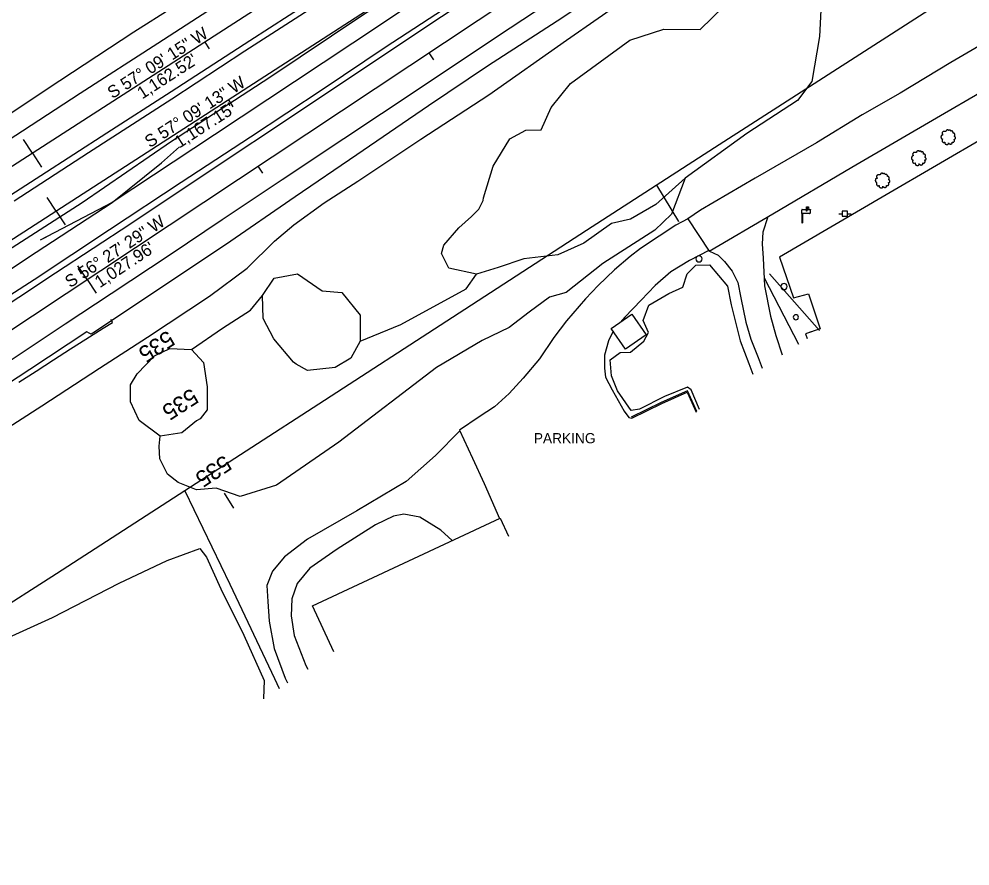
# Model space of a CAD drawing. Extents: x 1901471 to 1963503, y 756461 to 799997.
# Drawn here: x 1927147.7 to 1927611.3, y 771422.8 to 771835.6 of the extents above; entities that cross this region are included whole.
import ezdxf

# ---------------------------------------------------------------- set-up
doc = ezdxf.new("R2010")
doc.units = 0
for name, color, linetype in [('Default', 7, 'Continuous'), ('RD_DTM_BkLn1', 7, 'Continuous'), ('RD_EX_Bldg', 7, 'Continuous'), ('RD_EX_BldgApp', 7, 'Continuous'), ('RD_EX_Conc', 7, 'Continuous'), ('RD_EX_Driveway', 7, 'Continuous'), ('RD_EX_Fence_Other', 7, 'Continuous'), ('RD_EX_H2O', 7, 'Continuous'), ('RD_EX_Misc', 7, 'Continuous'), ('RD_EX_Road', 7, 'Continuous'), ('RD_EX_UT', 7, 'Continuous'), ('RD_EX_VEG', 7, 'Continuous'), ('RD_HC_Cl', 7, 'Continuous'), ('RD_HC_Data', 7, 'Continuous'), ('RD_HC_Data_Tic', 7, 'Continuous'), ('RD_HC_TX_Sta50', 7, 'Continuous')]:
    doc.layers.add(name, color=color, linetype=linetype)

# ---------------------------------------------------------------- blocks, each defined once
blk = doc.blocks.new('POST')
at = {"layer": 'Default'}
for start, end in [(90, 270), (270, 90)]:
    blk.add_arc((0, 0), 0.127, start, end, dxfattribs=at)
blk = doc.blocks.new('PP')
at = {"layer": 'RD_EX_UT'}
for p, q in [((2.49, 2.51), (-2.51, 2.51)), ((-2.51, 2.51), (-2.51, -2.49)), ((2.49, -2.49), (2.49, 2.51)), ((-5.94, -0.05), (-2.47, -0.05)), ((-2.51, -2.49), (2.49, -2.49)), ((2.42, -0.05), (6.06, -0.05))]:
    blk.add_line(p, q, dxfattribs=at)
blk = doc.blocks.new('MAIL')
at = {"layer": 'RD_EX_BldgApp'}
for p, q in [((-4.97, 0), (-4.97, 3.5)), ((-4.97, 0), (-4.97, -8.82)), ((2.59, 0), (-4.97, 0)), ((-4.47, 4), (2.59, 4)), ((-4.14, 0), (-4.14, -8.82)), ((-0.33, 6.48), (1.72, 6.48)), ((-0.33, 2.29), (-0.33, 6.48)), ((0.05, 2.29), (-0.33, 2.29)), ((1.72, 5.13), (0.05, 5.13)), ((0.05, 5.13), (0.05, 2.29)), ((1.72, 6.48), (1.72, 5.13)), ((3.09, 3.5), (3.09, 4)), ((3.09, 4), (3.59, 4)), ((3.09, 3.5), (3.09, 0.5)), ((3.59, 4), (3.59, 3.75)), ((-4.97, -8.82), (-4.14, -8.82))]:
    blk.add_line(p, q, dxfattribs=at)
for centre, start, end in [((-4.47, 3.5), 90, 180), ((2.59, 3.5), 0, 90), ((2.59, 0.5), 270, 0)]:
    blk.add_arc(centre, 0.5, start, end, dxfattribs=at)
blk = doc.blocks.new('T2')
at = {"layer": 'RD_EX_VEG'}
for points in [[(0.05, 7.21), (-0.25, 7.24), (-0.57, 7.14), (-0.82, 7.04), (-1.05, 6.96), (-1.27, 6.86), (-1.57, 6.69), (-1.8, 6.49), (-1.92, 6.24), (-1.97, 6.01), (-2.02, 5.74), (-2.02, 5.56), (-2.15, 5.54), (-2.3, 5.56), (-2.55, 5.64), (-2.8, 5.64), (-3.05, 5.64), (-3.4, 5.61), (-3.75, 5.61), (-4.02, 5.56), (-4.35, 5.51), (-4.72, 5.39), (-5.07, 5.26), (-5.37, 5.01), (-5.62, 4.54), (-5.75, 4.19), (-5.9, 3.94), (-5.75, 3.49), (-5.57, 3.14), (-5.55, 2.94), (-5.47, 2.52), (-5.37, 2.29), (-5.25, 2.09), (-5.32, 2.07), (-5.7, 2.02), (-6, 1.92), (-6.42, 1.69), (-6.64, 1.47), (-6.74, 1.14), (-6.77, 0.79), (-6.87, 0.59), (-6.94, 0.32), (-6.97, 0.24), (-7.02, -0.08), (-6.92, -0.53), (-6.89, -0.88), (-6.77, -1.11), (-6.62, -1.28), (-6.44, -1.53), (-6.05, -1.76), (-5.72, -1.86), (-5.52, -1.88), (-5.7, -2.38), (-5.75, -2.73), (-5.87, -3.13), (-5.87, -3.21), (-5.92, -3.68), (-5.77, -4.01), (-5.7, -4.38), (-5.52, -4.61), (-5.25, -4.91), (-4.92, -5.13), (-4.42, -5.26), (-4.02, -5.23), (-3.45, -5.06), (-3.2, -4.98), (-3.22, -5.16), (-3.2, -5.53), (-3.2, -5.96), (-3.05, -6.28), (-2.95, -6.56), (-2.8, -6.81), (-2.47, -7.03), (-2.07, -7.11), (-1.65, -7.26), (-1.2, -7.33), (-0.7, -7.36), (-0.1, -7.21), (0.18, -7.08), (0.28, -6.91), (0.48, -6.53), (0.43, -6.31), (0.45, -5.71), (0.55, -5.88), (0.73, -6.23), (1.23, -6.53), (1.63, -6.71), (2.1, -6.86), (2.4, -6.93), (2.88, -6.86), (3.25, -6.78), (3.63, -6.66), (3.93, -6.38), (4.1, -6.11), (4.15, -5.83), (4.23, -5.46), (4.28, -5.28)], [(4.28, -5.28), (4.2, -5.11), (4.15, -4.86), (4.23, -4.88), (4.4, -4.93), (4.68, -5.06), (4.9, -5.13), (5.23, -5.11), (5.5, -5.01), (5.95, -4.73), (6.22, -4.26), (6.5, -3.86), (6.57, -3.53), (6.52, -3.31), (6.5, -2.81), (6.3, -2.56), (6.25, -2.43), (6.15, -2.03), (6.22, -1.98), (6.5, -1.93), (6.87, -1.81), (7.15, -1.68), (7.37, -1.51), (7.45, -1.28), (7.42, -0.88), (7.47, -0.48), (7.4, -0.33), (7.3, -0.18), (7.22, 0.02), (7.07, 0.17), (6.97, 0.32), (6.87, 0.42), (6.75, 0.57), (6.57, 0.69), (6.42, 0.74), (6.37, 0.89), (6.52, 1.09), (6.57, 1.19), (6.6, 1.42), (6.82, 1.77), (6.87, 2.17), (6.82, 2.59), (6.77, 2.87), (6.62, 3.14), (6.42, 3.39), (6.3, 3.56), (6.12, 3.69), (5.8, 3.81), (5.55, 3.86), (5.2, 3.86), (5, 3.91), (5.03, 3.96), (5.03, 4.11), (5.03, 4.39), (4.95, 4.84), (4.8, 5.34), (4.8, 5.36), (4.7, 5.61), (4.48, 5.81), (4.3, 5.91), (4.1, 6.04), (3.85, 6.06), (3.55, 6.06), (3.28, 6.01), (3.08, 5.91), (2.9, 5.79), (2.83, 5.94), (2.73, 6.24), (2.68, 6.39), (2.53, 6.56), (2.3, 6.76), (1.85, 6.89), (1.23, 6.81), (0.93, 6.61), (0.78, 6.44), (0.73, 6.56), (0.53, 6.76), (0.43, 6.94), (0.25, 7.06), (0.1, 7.16), (0, 7.21)]]:
    blk.add_spline(points, degree=3, dxfattribs=at)
blk = doc.blocks.new('SIGNPOST')
at = {"layer": 'Default'}
for start, end in [(90, 270), (270, 90)]:
    blk.add_arc((0, 0), 0.127, start, end, dxfattribs=at)

msp = doc.modelspace()

# ---------------------------------------------------------------- linework, layer by layer
at = {"layer": 'RD_DTM_BkLn1'}
for points in [[(1927180.26, 771679.58), (1927188.75, 771684.86), (1927193.28, 771687.69), (1927192.64, 771689.11)], [(1927147.67, 771658.63), (1927156.08, 771664.04), (1927164.49, 771669.45), (1927172.9, 771674.86), (1927180.26, 771679.58)]]:
    msp.add_lwpolyline(points, dxfattribs=at)
at = {"layer": 'RD_EX_Bldg'}
for points in [[(1927513.57, 771711.44), (1927537.89, 771683.85)], [(1927510.91, 771709.43), (1927527.67, 771677.08)], [(1927247.81, 771604.46), (1927252.23, 771597.13)], [(1927301.21, 771527.13), (1927290.73, 771549.63), (1927382.24, 771592.25), (1927386.29, 771583.56)]]:
    msp.add_lwpolyline(points, dxfattribs=at)
msp.add_lwpolyline([(1927443.42, 771674.74), (1927436.44, 771684.78), (1927446.52, 771691.78), (1927453.49, 771681.74)], close=True, dxfattribs=at)
at = {"layer": 'RD_EX_Conc'}
msp.add_lwpolyline([(1927478.17, 771644.34), (1927473.63, 771654.37), (1927460.79, 771648.68), (1927446.21, 771641.59)], dxfattribs=at)
at = {"layer": 'RD_EX_Driveway'}
for points in [[(1927512.71, 771739.17), (1927510.31, 771731.65), (1927509.93, 771725.99), (1927510.45, 771718.99), (1927511.11, 771705.52), (1927513.97, 771690.77), (1927516.71, 771681.35), (1927519.76, 771671.85)], [(1927484.37, 771722.51), (1927488.48, 771720.49), (1927491.63, 771717.46), (1927495.31, 771712.65), (1927498.2, 771707.17), (1927499.66, 771699.72), (1927502.07, 771687.78), (1927504.52, 771679.6), (1927507.98, 771670.58), (1927510.02, 771665.41)]]:
    msp.add_lwpolyline(points, dxfattribs=at)
at = {"layer": 'RD_EX_Fence_Other'}
for points in [[(1928044.45, 772295.99), (1928012.14, 772276.14), (1927976.55, 772255.25), (1927942.93, 772234.97), (1927904.44, 772211.24), (1927860.79, 772184), (1927819.19, 772158.23), (1927779.32, 772132.86), (1927734.82, 772104.62), (1927691.68, 772076.4), (1927643.49, 772044.02), (1927625.68, 772031.98), (1927589.77, 772008.73), (1927546.28, 771980.95), (1927496.16, 771947.6), (1927452.51, 771918.77), (1927408.3, 771889.28), (1927363.99, 771859.73), (1927324.38, 771833.09), (1927282.02, 771804.91), (1927242.96, 771779.23), (1927193.2, 771746.24), (1927217.15, 771765.53), (1927225.9, 771773.24)], [(1928053.03, 772134.41), (1927953.68, 772074.71), (1927867.7, 772019.86), (1927787.61, 771967.65), (1927724.95, 771925.8), (1927664.08, 771886.9), (1927577.54, 771831.2), (1927486.71, 771772.85), (1927424.32, 771732.49), (1927359.11, 771690.15), (1927293.82, 771647.85), (1927228.56, 771605.61), (1927250.43, 771560.14), (1927272.23, 771514.18), (1927274.49, 771509.33)], [(1927704.3, 771792.44), (1927693.34, 771822.82), (1927673.82, 771809.23), (1927664.57, 771776.42), (1927647.95, 771767.24), (1927619.56, 771778.5), (1927570.46, 771749.92), (1927518.43, 771719.56), (1927525.28, 771699.72), (1927532.54, 771701.67), (1927538.31, 771684.61), (1927531.06, 771682.24), (1927531.88, 771679.87)], [(1927458.45, 771754.57), (1927469.24, 771736.99)], [(1926182.3, 771080.62), (1926247.6, 771123.86), (1926313.93, 771167.94), (1926371.02, 771205.25), (1926416.83, 771235.47), (1926477.89, 771275.65), (1926522.02, 771304.72), (1926569.04, 771335.92), (1926611.21, 771363.72), (1926647.32, 771388), (1926687.51, 771414.32), (1926735.3, 771446.06), (1926785.74, 771479.26), (1926833.51, 771511.22), (1926898.65, 771554.27), (1926938.55, 771580.97), (1926986.82, 771611.93), (1927022.76, 771635.27), (1927060.7, 771659.72), (1927104.19, 771687.49), (1927151.86, 771719.24), (1927193.2, 771746.24), (1927158.07, 771727.8)], [(1927468.92, 771737.52), (1927469.24, 771736.99)], [(1927468.92, 771737.52), (1927469.24, 771736.99)], [(1927160.93, 771729.3), (1927158.07, 771727.8)], [(1927160.93, 771729.3), (1927158.07, 771727.8)], [(1927533.81, 771683.14), (1927531.06, 771682.24), (1927531.88, 771679.87)], [(1927533.81, 771683.14), (1927531.06, 771682.24), (1927531.88, 771679.87)], [(1927228.56, 771605.61), (1927165.98, 771565.13), (1927099.93, 771522.87), (1927038.81, 771482.69), (1927005.75, 771461), (1926949.23, 771424.25), (1926881.07, 771380.73), (1926888.61, 771368.43), (1926848.87, 771342.84), (1926802.71, 771313), (1926719.32, 771258.75), (1926644.18, 771208.93), (1926569.77, 771160.02), (1926501.11, 771115.2), (1926445.81, 771078.5), (1926373.01, 771031.13), (1926312.17, 770989.89), (1926284.96, 770971.08)]]:
    msp.add_lwpolyline(points, dxfattribs=at)
at = {"layer": 'RD_EX_H2O'}
for points in [[(1927610.85, 772029.78), (1927589.02, 772015.69), (1927519.52, 771970.85), (1927478.11, 771943.28), (1927441.79, 771918.96), (1927410.23, 771899.9), (1927360.93, 771867.16), (1927314.87, 771837.09), (1927269.98, 771807.1), (1927222.03, 771775.92), (1927178.55, 771746.03), (1927142.04, 771722.6)], [(1927137.2, 771633.31), (1927158.83, 771647.13), (1927186.98, 771665.36), (1927210.41, 771680.59), (1927240.65, 771700.5), (1927258.87, 771714.23), (1927272.24, 771727.4), (1927281.69, 771735.3), (1927296.54, 771745.96), (1927312.95, 771756.61), (1927343.53, 771777.01), (1927376.82, 771798.61), (1927414.57, 771825.37), (1927445.4, 771846.88), (1927466.66, 771860.74), (1927494.89, 771880.42), (1927526.22, 771902.16), (1927569.04, 771931.24), (1927614.76, 771962.24)]]:
    msp.add_lwpolyline(points, dxfattribs=at)
at = {"layer": 'RD_EX_Road'}
for points in [[(1927827.65, 772243.7), (1927784.88, 772216.91), (1927731.06, 772182.91), (1927686.64, 772154.74), (1927639.77, 772124.45), (1927597.89, 772096.83), (1927582.54, 772086.54), (1927565.14, 772074.77), (1927542.42, 772059.01), (1927501.06, 772030.34), (1927465.54, 772005.66), (1927435.44, 771983.49), (1927409.36, 771964.88), (1927383.71, 771947.85), (1927356.77, 771930.04), (1927336.48, 771916.35), (1927333.2, 771913.69), (1927331.91, 771911.82), (1927300.36, 771891.11), (1927278.5, 771877.58), (1927241.73, 771853.43), (1927203.71, 771829.17), (1927167.58, 771805.44), (1927132.53, 771782.19)], [(1927145.35, 771747.05), (1927181.66, 771770.5), (1927222.3, 771796.75), (1927257.78, 771820.06), (1927297.84, 771845.9), (1927342.47, 771874.79), (1927379.96, 771899.04), (1927419.59, 771924.56), (1927461.03, 771951.46), (1927496.43, 771974.5), (1927535.63, 771999.66), (1927577.16, 772026.01), (1927610.67, 772047.74), (1927638.97, 772066.25), (1927672.07, 772087.55), (1927709.02, 772111.37), (1927744.81, 772134.47), (1927779.29, 772156.46), (1927814.77, 772179.32), (1927852.54, 772202.68), (1927891.24, 772226.83)], [(1927627.98, 772110.36), (1927610.22, 772098.62), (1927595.16, 772087.93), (1927581.33, 772077.82), (1927565.64, 772066.32), (1927548.99, 772053.93), (1927503.42, 772020.66), (1927463.58, 771991.32), (1927437.55, 771972.22), (1927413.64, 771955.18), (1927383.78, 771934.07), (1927362.89, 771919.56), (1927354.2, 771913.66), (1927325.72, 771895.08), (1927294.69, 771875.05), (1927256.39, 771850.29), (1927215.33, 771823.68), (1927177.58, 771799.36), (1927149.35, 771780.93), (1927120.56, 771762.29)], [(1927125.73, 771738.37), (1927158.39, 771759.31), (1927190.54, 771780.1), (1927221.85, 771800.31), (1927260.18, 771825.09), (1927298.55, 771849.99), (1927340.86, 771877.23), (1927381.21, 771903.38), (1927426.12, 771932.54), (1927472.81, 771962.62), (1927524, 771995.65), (1927574.85, 772028.34), (1927592.4, 772039.74), (1927619.43, 772057.33)], [(1927123.94, 771688.69), (1927155.05, 771708.6), (1927191.83, 771732.95), (1927226.72, 771756.1), (1927260.49, 771778.1), (1927295.98, 771801.54), (1927326.16, 771821.82), (1927361.56, 771845.1), (1927394.68, 771867.5), (1927424.28, 771887.45), (1927455.44, 771908.17), (1927488.62, 771930.27), (1927515.47, 771948.07), (1927553.06, 771973.2), (1927590.69, 771998.45), (1927640.99, 772031.32)], [(1927129.55, 771688.23), (1927165.58, 771711.85), (1927202.16, 771735.95), (1927237.47, 771759.54), (1927286.41, 771791.96), (1927330.38, 771821.47), (1927376.91, 771852.44), (1927426.52, 771885.29), (1927477.29, 771919.19), (1927529.8, 771954.03), (1927592.99, 771995.85), (1927603.53, 772003.02), (1927626.93, 772018.16)], [(1927643.66, 772001.59), (1927603.72, 771975.05), (1927561.16, 771946.91), (1927514, 771915.58), (1927464.29, 771882.54), (1927422.18, 771854.39), (1927381.5, 771827.37), (1927342.78, 771801.65), (1927306.01, 771777.16), (1927276.01, 771757.27), (1927246.74, 771737.76), (1927221.43, 771720.72), (1927192.61, 771701.71), (1927170.27, 771686.84), (1927142.87, 771668.65)], [(1927643.29, 771991.1), (1927608.97, 771968.11), (1927562.61, 771937.77), (1927516.3, 771906.94), (1927476.4, 771879.68), (1927443.94, 771857.26), (1927410.1, 771834.56), (1927376.15, 771812.58), (1927347.41, 771793.32), (1927312.33, 771769.44), (1927282.38, 771749.01), (1927248.38, 771725.47), (1927217.8, 771705.21), (1927185, 771683.26), (1927182.94, 771681.93), (1927181.92, 771682.44), (1927180.84, 771683.18), (1927152.94, 771664.86), (1927101.09, 771630.75)], [(1927628.48, 771829.91), (1927601.91, 771814.41), (1927577.2, 771799.42), (1927558.68, 771788.88), (1927536.49, 771775.24), (1927506.59, 771758.06), (1927479.95, 771742.43), (1927473.78, 771738.23), (1927484.16, 771722.38), (1927515.14, 771740.6), (1927553.63, 771763.36), (1927596.86, 771788.62), (1927615.88, 771799.6)], [(1927473.78, 771738.23), (1927467.93, 771735.1), (1927459.7, 771729.71), (1927450.72, 771723.72), (1927445.66, 771719.88), (1927438.03, 771713.36), (1927430.1, 771705.73), (1927423.79, 771699.23), (1927414.59, 771688.5), (1927408.36, 771680.31), (1927401.39, 771669.96), (1927393.51, 771660.63), (1927386.62, 771653.15), (1927379.46, 771646.6), (1927372.01, 771641.76), (1927362.41, 771635.19), (1927368.84, 771621.51), (1927374.43, 771609.23), (1927381.97, 771592.13)], [(1927483.94, 771722.72), (1927474.61, 771717.89), (1927465.45, 771712.34), (1927457.81, 771705.68), (1927451.01, 771698.52), (1927443.04, 771690.35), (1927440.98, 771687.93)], [(1927437.4, 771683.41), (1927435.09, 771678.81), (1927433.08, 771671.84), (1927433.1, 771665.48), (1927433.54, 771661.07), (1927436.9, 771654.84), (1927442.74, 771644.55), (1927444.93, 771641.4), (1927446.43, 771641.14), (1927461, 771648.23), (1927473.38, 771653.71), (1927477.74, 771644.06)], [(1927362.55, 771634.88), (1927350.73, 771622.82), (1927336.5, 771610.18), (1927312.44, 771595.94), (1927288.37, 771582.13), (1927277.08, 771573.45), (1927271.36, 771566.5), (1927268.59, 771559.43), (1927269.04, 771551.65), (1927269.75, 771542.12), (1927272.16, 771528.83), (1927277.44, 771514.32), (1927278.54, 771512.03)], [(1927358.86, 771581.36), (1927353.28, 771586.4), (1927343.04, 771592.79), (1927335.35, 771594.22), (1927330.26, 771593.23), (1927321.46, 771589.08), (1927302.84, 771577.19), (1927289.53, 771568), (1927283.36, 771560.41), (1927280.75, 771552.93), (1927280.37, 771544.7), (1927281.86, 771535.16), (1927287.6, 771520.47), (1927288.49, 771518.66)], [(1927142.63, 771534.23), (1927164.09, 771543.85), (1927196.48, 771560.63), (1927219.94, 771571.63), (1927235.91, 771577.5), (1927239.14, 771573.39), (1927246.16, 771557.92), (1927257.25, 771535.24), (1927267.21, 771513.13), (1927266.97, 771504.39), (1927266.91, 771504.28)]]:
    msp.add_lwpolyline(points, dxfattribs=at)
at = {"layer": 'RD_EX_VEG'}
for points in [[(1927538.65, 771839.88), (1927537.95, 771827.11), (1927534.27, 771805.15), (1927527.15, 771795.92), (1927502.53, 771779.84), (1927472.39, 771758), (1927458.14, 771745.25), (1927445.75, 771738.03), (1927436.62, 771736.02), (1927423.03, 771726.3), (1927410.34, 771720.63), (1927393.83, 771718.76), (1927381.33, 771714.42), (1927370.67, 771711.26), (1927357.22, 771714.13), (1927353.71, 771721.26), (1927354.84, 771725.45), (1927362.19, 771733.79), (1927368.31, 771739.43), (1927371.82, 771742.89), (1927374.02, 771747.07), (1927374.21, 771748.41), (1927378.89, 771763.9), (1927386.91, 771777.17), (1927394.82, 771781.36), (1927402.29, 771781.61), (1927407.13, 771792.52), (1927416.57, 771804.1), (1927445.52, 771825.36), (1927462.06, 771830.72), (1927479.71, 771830.53), (1927491.41, 771841.82)], [(1927472.39, 771758), (1927465.82, 771740.43), (1927457.59, 771732.66), (1927432.25, 771716.48), (1927414.4, 771702.31), (1927406.29, 771700.07), (1927396.46, 771692.76), (1927386.62, 771685.26), (1927373.44, 771678.89), (1927351.17, 771665.73), (1927303.71, 771629.43), (1927273.25, 771608.48), (1927255.46, 771602.93), (1927243.79, 771606.93), (1927234.3, 771606.16), (1927225.37, 771609.74), (1927220.08, 771613.79), (1927216.36, 771621.22), (1927216.09, 771627.35), (1927216.53, 771632.26)], [(1927479.52, 771645.24), (1927475.3, 771654.89), (1927473.58, 771656.22), (1927462.36, 771651.7), (1927450.27, 771645.52), (1927446.1, 771644.87), (1927439.4, 771654.34), (1927436.58, 771661.63), (1927435.92, 771669.52), (1927440.79, 771673.03), (1927445.88, 771673.24), (1927452.35, 771678.61), (1927454.52, 771682.84), (1927451.99, 771688.74), (1927454.81, 771696.17), (1927464.51, 771701.77), (1927471.36, 771704.91), (1927473.43, 771711.37), (1927477.7, 771715.58), (1927484.32, 771715.81), (1927493.11, 771705.45), (1927494.91, 771696.37), (1927499.19, 771678.79), (1927503.52, 771667.67), (1927505.52, 771662.43)], [(1927314.1, 771678.58), (1927333.84, 771686.67), (1927365.7, 771704.06), (1927370.67, 771711.26)], [(1927231.88, 771674.53), (1927246.95, 771684.91), (1927260.49, 771693.74), (1927266.38, 771700.86)]]:
    msp.add_lwpolyline(points, dxfattribs=at)
for points in [[(1927281.49, 771668.33), (1927271.88, 771679.73), (1927266.76, 771689.65), (1927266.38, 771700.86), (1927272.14, 771709.23), (1927283.55, 771711.48), (1927295.48, 771703.13), (1927305.04, 771702.29), (1927313.95, 771691.32), (1927314.1, 771678.58), (1927309.52, 771670.27), (1927301.84, 771665.71), (1927288.38, 771664.23), (1927282.84, 771667.46)], [(1927234.25, 771639.73), (1927227.16, 771633.99), (1927216.53, 771632.26), (1927206.25, 771639.93), (1927202, 771649.03), (1927202.05, 771657.38), (1927205.31, 771662.6), (1927213.85, 771671.52), (1927221.18, 771674.98), (1927231.88, 771674.53), (1927237.68, 771668.17), (1927239.52, 771656.32), (1927239.5, 771645.2), (1927235.97, 771640.69)]]:
    msp.add_lwpolyline(points, close=True, dxfattribs=at)
at = {"layer": 'RD_HC_Cl'}
for p, q in [((1927706.19, 772126.46), (1926729.52, 771495.93)), ((1927726.32, 772103.83), (1926745.76, 771470.78)), ((1927625.44, 772003.31), (1926768.65, 771435.31))]:
    msp.add_line(p, q, dxfattribs=at)
at = {"layer": 'RD_HC_Data_Tic'}
for p, q in [((1927238.31, 771824.4), (1927240.48, 771821.04)), ((1927347.56, 771819.09), (1927349.77, 771815.76)), ((1927249.83, 771796.21), (1927252, 771792.85)), ((1927154.3, 771770.16), (1927149.96, 771776.88)), ((1927154.3, 771770.16), (1927158.64, 771763.44)), ((1927264.22, 771763.84), (1927266.43, 771760.51)), ((1927165.82, 771741.97), (1927161.48, 771748.69)), ((1927165.82, 771741.97), (1927170.16, 771735.25)), ((1927180.87, 771708.59), (1927176.45, 771715.25)), ((1927180.87, 771708.59), (1927185.29, 771701.92))]:
    msp.add_line(p, q, dxfattribs=at)

# ---------------------------------------------------------------- block references
at = {"layer": 'Default'}
for name, p, xscale, yscale in [('MAIL', (1927531.77, 771740.75), 0.5019685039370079, 0.5019685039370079), ('PP', (1927550.29, 771740.69), 0.5039370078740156, 0.5039370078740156)]:
    msp.add_blockref(name, p, dxfattribs=dict(at, xscale=xscale, yscale=yscale))
at = {"layer": 'RD_EX_Bldg', "xscale": 9.84251968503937, "yscale": 9.84251968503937}
msp.add_blockref('SIGNPOST', (1927526.43, 771690.23), dxfattribs=at)
at = {"layer": 'RD_EX_Misc', "xscale": 11.811023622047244, "yscale": 11.811023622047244}
for p in [(1927479.21, 771718.71), (1927520.65, 771705.23)]:
    msp.add_blockref('POST', p, dxfattribs=at)
at = {"layer": 'RD_EX_VEG', "xscale": 0.4921259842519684, "yscale": 0.4921259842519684}
for p in [(1927600.57, 771778.05), (1927586.23, 771767.85), (1927568.57, 771756.92)]:
    msp.add_blockref('T2', p, dxfattribs=at)

# ---------------------------------------------------------------- texts
at = {"layer": 'RD_EX_Road'}
msp.add_text('PARKING', height=5, dxfattribs=at).set_placement((1927398.67, 771628.8))
at = {"layer": 'RD_HC_Data'}
for s, rotation, p in [('S 57%%d 09\' 15" W', 32.8459, (1927193.3, 771796.53)), ("1,162.52'", 32.8459, (1927207.76, 771796.35)), ('S 57%%d 09\' 13" W', 32.8464, (1927211.48, 771772.64)), ("1,167.15'", 32.8464, (1927225.95, 771772.46)), ('S 56%%d 27\' 29" W', 33.5419, (1927172.67, 771704.35)), ("1,027.96'", 33.5419, (1927187.14, 771704.34))]:
    msp.add_text(s, height=6, rotation=rotation, dxfattribs=at).set_placement(p)
at = {"layer": 'RD_HC_TX_Sta50'}
for rotation, p in [(212.8459, (1927220.18, 771684.15)), (212.8464, (1927231.71, 771655.95)), (213.5419, (1927247.79, 771623.38))]:
    msp.add_text('535', height=8, rotation=rotation, dxfattribs=at).set_placement(p)

doc.saveas('drawing.dxf')
